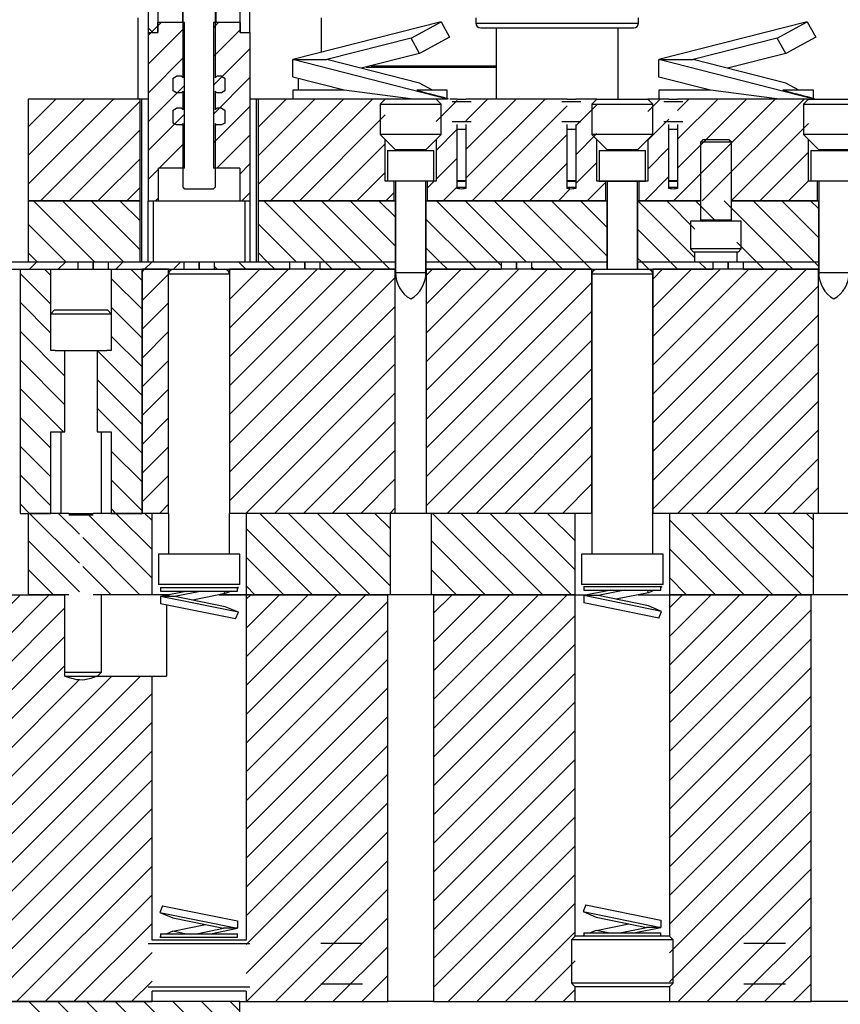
# Model space of a CAD drawing. Header units: inches. Extents: x 1802 to 2468, y -253 to -72.
# Tile 564 of 570: x 2442.8 to 2447.85, y -120.62 to -114.57. Entities that reach past the tile are written whole.
import ezdxf

# ---------------------------------------------------------------- set-up
doc = ezdxf.new("R2010")
doc.units = ezdxf.units.IN
doc.header["$LTSCALE"] = 0.5
doc.header["$MEASUREMENT"] = 0
doc.layers.add('SID-M-F', color=202, linetype='Continuous')
doc.layers.add('SID-M-S', color=105, linetype='Continuous')

msp = doc.modelspace()

# ---------------------------------------------------------------- linework, layer by layer
at = {"layer": 'SID-M-F', "linetype": 'Continuous'}
for p, q in [((2443.62255, -114.65296), (2443.59349, -114.6239)), ((2443.59349, -114.84877), (2443.81741, -114.62484)), ((2443.65309, -114.61239), (2443.61252, -114.65296)), ((2443.65349, -114.61199), (2443.67252, -114.59296)), ((2443.99457, -114.62447), (2444.02608, -114.59296)), ((2443.99457, -114.80124), (2444.15849, -114.63732)), ((2443.59349, -114.67199), (2443.61252, -114.65296)), ((2443.99457, -114.97802), (2444.21849, -114.7541)), ((2443.59349, -115.02554), (2443.81741, -114.80162)), ((2443.99457, -115.1548), (2444.21849, -114.93087)), ((2443.59349, -115.20232), (2443.81741, -114.9784)), ((2442.85599, -115.23271), (2443.02602, -115.06268)), ((2442.85599, -115.40949), (2443.2028, -115.06268)), ((2442.85599, -115.58627), (2443.37957, -115.06268)), ((2444.26849, -115.23443), (2444.44023, -115.06268)), ((2444.26849, -115.4112), (2444.61701, -115.06268)), ((2444.26849, -115.58798), (2444.79379, -115.06268)), ((2444.34556, -115.68768), (2444.97056, -115.06268)), ((2445.54486, -115.1955), (2445.67767, -115.06268)), ((2445.54486, -115.37227), (2445.85445, -115.06268)), ((2445.54486, -115.54905), (2446.03122, -115.06268)), ((2446.66224, -115.13877), (2446.73833, -115.06268)), ((2446.82044, -115.68768), (2447.44544, -115.06268)), ((2446.84486, -115.13293), (2446.91511, -115.06268)), ((2446.84486, -115.30971), (2447.09188, -115.06268)), ((2446.84486, -115.48649), (2447.26866, -115.06268)), ((2446.99722, -115.68768), (2447.62222, -115.06268)), ((2442.93135, -115.68768), (2443.54349, -115.07554)), ((2443.99457, -115.33157), (2444.21849, -115.10765)), ((2445.36224, -115.20134), (2445.49212, -115.07145)), ((2445.583, -115.68768), (2446.16712, -115.10356)), ((2446.21986, -115.2276), (2446.34974, -115.09772)), ((2443.59349, -115.3791), (2443.81741, -115.15517)), ((2444.52234, -115.68768), (2445.04974, -115.16028)), ((2446.66224, -115.31555), (2446.79212, -115.18567)), ((2445.36224, -115.37811), (2445.49212, -115.24823)), ((2447.17399, -115.68768), (2447.64974, -115.21193)), ((2443.10813, -115.68768), (2443.54349, -115.25232)), ((2444.01496, -115.48796), (2444.21849, -115.28443)), ((2445.75978, -115.68768), (2446.16712, -115.28034)), ((2446.21986, -115.40438), (2446.34974, -115.2745)), ((2443.66141, -115.48796), (2443.81741, -115.33195)), ((2444.69912, -115.68768), (2445.04974, -115.33706)), ((2446.66224, -115.49233), (2446.79212, -115.36244)), ((2443.2849, -115.68768), (2443.54349, -115.4291)), ((2445.36224, -115.55489), (2445.49212, -115.42501)), ((2447.35077, -115.68768), (2447.64974, -115.38871)), ((2444.15599, -115.52371), (2444.21849, -115.4612)), ((2445.93655, -115.68768), (2446.16712, -115.45711)), ((2446.21986, -115.58116), (2446.34974, -115.45127)), ((2443.59349, -115.55587), (2443.65599, -115.49337)), ((2444.87589, -115.68768), (2445.04974, -115.51384)), ((2446.64366, -115.68768), (2446.79212, -115.53922)), ((2443.46168, -115.68768), (2443.54349, -115.60587)), ((2445.30755, -115.60958), (2445.34945, -115.56768)), ((2445.40622, -115.68768), (2445.49212, -115.60178)), ((2446.29011, -115.68768), (2446.40443, -115.57336)), ((2447.52755, -115.68768), (2447.64974, -115.56549)), ((2443.63818, -115.68796), (2443.65599, -115.67015)), ((2444.16851, -115.68796), (2444.21849, -115.63798)), ((2445.05267, -115.68768), (2445.10443, -115.63593)), ((2446.11333, -115.68768), (2446.18597, -115.61504)), ((2443.26451, -116.06268), (2442.88951, -115.68768)), ((2443.44128, -116.06268), (2443.06628, -115.68768)), ((2443.54349, -115.98811), (2443.24306, -115.68768)), ((2443.54349, -115.81134), (2443.41984, -115.68768)), ((2444.67872, -116.06268), (2444.30372, -115.68768)), ((2444.8555, -116.06268), (2444.4805, -115.68768)), ((2445.03227, -116.06268), (2444.65727, -115.68768)), ((2445.11224, -115.96587), (2444.83405, -115.68768)), ((2445.11224, -115.7891), (2445.01083, -115.68768)), ((2445.73938, -116.06268), (2445.36438, -115.68768)), ((2445.91616, -116.06268), (2445.54116, -115.68768)), ((2446.09293, -116.06268), (2445.71793, -115.68768)), ((2446.26971, -116.06268), (2445.89471, -115.68768)), ((2446.41224, -116.02844), (2446.07149, -115.68768)), ((2446.41224, -115.85166), (2446.24827, -115.68768)), ((2446.95217, -116.03804), (2446.60182, -115.68768)), ((2446.95217, -115.86126), (2446.7786, -115.68768)), ((2447.08037, -115.81268), (2446.95537, -115.68768)), ((2447.50715, -116.06268), (2447.13215, -115.68768)), ((2447.68393, -116.06268), (2447.30893, -115.68768)), ((2447.71224, -115.91422), (2447.4857, -115.68768)), ((2447.71224, -115.73745), (2447.66248, -115.68768)), ((2447.70432, -115.68768), (2447.70443, -115.68758)), ((2443.08773, -116.06268), (2442.85599, -115.83095)), ((2444.50194, -116.06268), (2444.26849, -115.82923)), ((2445.5626, -116.06268), (2445.29974, -115.79982)), ((2446.80004, -116.06268), (2446.59974, -115.86238)), ((2447.33037, -116.06268), (2447.20981, -115.94213)), ((2442.91095, -116.06268), (2442.85599, -116.00772)), ((2444.32517, -116.06268), (2444.26849, -116.00601)), ((2445.38583, -116.06268), (2445.29974, -115.9766)), ((2442.86463, -116.10796), (2442.9099, -116.06268)), ((2443.04141, -116.10796), (2443.08668, -116.06268)), ((2443.39496, -116.10796), (2443.44023, -116.06268)), ((2443.57174, -116.10796), (2443.61701, -116.06268)), ((2443.74851, -116.10796), (2443.79379, -116.06268)), ((2444.01689, -116.10796), (2444.00049, -116.09156)), ((2444.19367, -116.10796), (2444.14839, -116.06268)), ((2444.37044, -116.10796), (2444.32517, -116.06268)), ((2444.724, -116.10796), (2444.67872, -116.06268)), ((2444.90077, -116.10796), (2444.8555, -116.06268)), ((2445.07755, -116.10796), (2445.03227, -116.06268)), ((2445.4311, -116.10796), (2445.38583, -116.06268)), ((2445.60788, -116.10796), (2445.5626, -116.06268)), ((2445.76149, -116.08479), (2445.73938, -116.06268)), ((2446.13821, -116.10796), (2446.09293, -116.06268)), ((2446.31499, -116.10796), (2446.26971, -116.06268)), ((2446.62327, -116.06268), (2446.59974, -116.03916)), ((2446.66854, -116.10796), (2446.62327, -116.06268)), ((2446.84532, -116.10796), (2446.80004, -116.06268)), ((2447.02209, -116.10796), (2446.97682, -116.06268)), ((2447.37565, -116.10796), (2447.33037, -116.06268)), ((2447.55242, -116.10796), (2447.50715, -116.06268)), ((2447.71149, -116.09025), (2447.68393, -116.06268)), ((2442.99519, -116.3237), (2442.80599, -116.1345)), ((2442.99519, -116.14692), (2442.95623, -116.10796)), ((2443.55599, -116.17739), (2443.48656, -116.10796)), ((2443.55599, -116.1237), (2443.57174, -116.10796)), ((2443.55599, -116.30048), (2443.71849, -116.13798)), ((2444.09349, -116.11654), (2444.10207, -116.10796)), ((2444.09349, -116.29331), (2444.27884, -116.10796)), ((2444.09349, -116.47009), (2444.45562, -116.10796)), ((2444.09349, -116.64687), (2444.6324, -116.10796)), ((2444.09349, -116.82364), (2444.80917, -116.10796)), ((2444.09349, -117.00042), (2444.98595, -116.10796)), ((2445.30074, -116.14672), (2445.3395, -116.10796)), ((2445.30074, -116.3235), (2445.51628, -116.10796)), ((2445.30074, -116.50027), (2445.69306, -116.10796)), ((2445.30074, -116.67705), (2445.86983, -116.10796)), ((2445.30074, -116.85383), (2446.04661, -116.10796)), ((2445.30074, -117.0306), (2446.22339, -116.10796)), ((2445.96143, -116.10796), (2445.95049, -116.09702)), ((2446.69349, -116.16818), (2446.75372, -116.10796)), ((2446.69349, -116.34496), (2446.93049, -116.10796)), ((2446.69349, -116.52174), (2447.10727, -116.10796)), ((2446.69349, -116.69851), (2447.28405, -116.10796)), ((2446.69349, -116.87529), (2447.46082, -116.10796)), ((2446.69349, -117.05207), (2447.6376, -116.10796)), ((2443.55599, -116.35417), (2443.36679, -116.16497)), ((2444.09349, -117.1772), (2445.11124, -116.15944)), ((2445.30074, -117.20738), (2446.31849, -116.18963)), ((2446.69349, -117.22884), (2447.71124, -116.21109)), ((2442.99519, -116.50048), (2442.80599, -116.31128)), ((2443.55599, -116.47726), (2443.71849, -116.31475)), ((2444.09349, -117.35397), (2445.11124, -116.33622)), ((2443.55599, -116.53095), (2443.36679, -116.34174)), ((2445.30074, -117.38416), (2446.31849, -116.36641)), ((2446.69349, -117.40562), (2447.71124, -116.38787)), ((2443.08212, -116.76418), (2442.80599, -116.48805)), ((2443.55599, -116.70772), (2443.36679, -116.51852)), ((2443.55599, -116.65403), (2443.71849, -116.49153)), ((2444.09349, -117.53075), (2445.11124, -116.513)), ((2445.30074, -117.56093), (2446.31849, -116.54318)), ((2446.69349, -117.5824), (2447.71124, -116.56465)), ((2443.55599, -116.8845), (2443.27986, -116.60837)), ((2443.08212, -116.94096), (2442.80599, -116.66483)), ((2443.55599, -116.83081), (2443.71849, -116.66831)), ((2444.19306, -117.60796), (2445.11124, -116.68977)), ((2445.43049, -117.60796), (2446.31849, -116.71996)), ((2446.84471, -117.60796), (2447.71124, -116.74142)), ((2443.55599, -117.06128), (2443.27986, -116.78515)), ((2443.07235, -117.10796), (2442.80599, -116.84161)), ((2443.55599, -117.00759), (2443.71849, -116.84508)), ((2444.36983, -117.60796), (2445.11124, -116.86655)), ((2445.60727, -117.60796), (2446.31849, -116.89674)), ((2447.02148, -117.60796), (2447.71124, -116.9182)), ((2443.55599, -117.23805), (2443.27986, -116.96192)), ((2442.99519, -117.20758), (2442.80599, -117.01838)), ((2443.55599, -117.18436), (2443.71849, -117.02186)), ((2444.54661, -117.60796), (2445.11124, -117.04333)), ((2445.78405, -117.60796), (2446.31849, -117.07351)), ((2447.19826, -117.60796), (2447.71124, -117.09498)), ((2442.99519, -117.38436), (2442.80599, -117.19516)), ((2443.55599, -117.41483), (2443.36679, -117.22563)), ((2443.55599, -117.36114), (2443.71849, -117.19864)), ((2444.72339, -117.60796), (2445.11124, -117.2201)), ((2445.96082, -117.60796), (2446.31849, -117.25029)), ((2447.37504, -117.60796), (2447.71124, -117.27175)), ((2442.99519, -117.56114), (2442.80599, -117.37194)), ((2443.55599, -117.59161), (2443.36679, -117.4024)), ((2443.55599, -117.53792), (2443.71849, -117.37541)), ((2444.90016, -117.60796), (2445.11124, -117.39688)), ((2446.1376, -117.60796), (2446.31849, -117.42707)), ((2447.55181, -117.60796), (2447.71124, -117.44853)), ((2442.86524, -117.60796), (2442.80599, -117.54871)), ((2443.17098, -117.9137), (2442.86524, -117.60796)), ((2443.17098, -117.73692), (2443.04202, -117.60796)), ((2443.61693, -118.0061), (2443.21879, -117.60796)), ((2443.39557, -117.60796), (2443.36679, -117.57918)), ((2443.61693, -117.82932), (2443.39557, -117.60796)), ((2443.61693, -117.65254), (2443.57235, -117.60796)), ((2443.66273, -117.60796), (2443.71849, -117.55219)), ((2444.77945, -118.10796), (2444.27945, -117.60796)), ((2444.95623, -118.10796), (2444.45623, -117.60796)), ((2445.08099, -118.05595), (2444.63301, -117.60796)), ((2445.08099, -117.87917), (2444.80978, -117.60796)), ((2445.08099, -117.70239), (2444.98656, -117.60796)), ((2445.07694, -117.60796), (2445.11124, -117.57366)), ((2445.84011, -118.10796), (2445.34011, -117.60796)), ((2446.01689, -118.10796), (2445.51689, -117.60796)), ((2446.19367, -118.10796), (2445.69367, -117.60796)), ((2446.21693, -117.95445), (2445.87044, -117.60796)), ((2446.21693, -117.77767), (2446.04722, -117.60796)), ((2446.31438, -117.60796), (2446.31849, -117.60384)), ((2447.4311, -118.10796), (2446.9311, -117.60796)), ((2447.60788, -118.10796), (2447.10788, -117.60796)), ((2447.68099, -118.00429), (2447.28466, -117.60796)), ((2447.68099, -117.82752), (2447.46143, -117.60796)), ((2447.68099, -117.65074), (2447.63821, -117.60796)), ((2447.25433, -118.10796), (2446.79505, -117.64869)), ((2444.60268, -118.10796), (2444.19505, -117.70034)), ((2443.17098, -118.09048), (2442.85599, -117.77549)), ((2443.54202, -118.10796), (2443.191, -117.75695)), ((2445.66334, -118.10796), (2445.33099, -117.77561)), ((2447.07755, -118.10796), (2446.79505, -117.82546)), ((2444.4259, -118.10796), (2444.19505, -117.87711)), ((2443.01169, -118.10796), (2442.85599, -117.95227)), ((2443.36524, -118.10796), (2443.191, -117.93372)), ((2445.48656, -118.10796), (2445.33099, -117.95239)), ((2446.90077, -118.10796), (2446.79505, -118.00224)), ((2444.24912, -118.10796), (2444.19505, -118.05389)), ((2441.65599, -119.26114), (2442.80917, -118.10796)), ((2441.65599, -119.43792), (2442.98595, -118.10796)), ((2444.19504, -118.13631), (2444.22339, -118.10796)), ((2444.19504, -118.31308), (2444.40016, -118.10796)), ((2444.19504, -118.48986), (2444.57694, -118.10796)), ((2444.19504, -118.66664), (2444.75372, -118.10796)), ((2444.19504, -118.84341), (2444.93049, -118.10796)), ((2444.19504, -119.02019), (2445.06549, -118.14974)), ((2445.34649, -118.22229), (2445.46082, -118.10796)), ((2445.34649, -118.39907), (2445.6376, -118.10796)), ((2445.34649, -118.57584), (2445.81438, -118.10796)), ((2445.34649, -118.75262), (2445.99115, -118.10796)), ((2445.34649, -118.9294), (2446.16793, -118.10796)), ((2446.79504, -118.18795), (2446.87504, -118.10796)), ((2446.79504, -118.36473), (2447.05181, -118.10796)), ((2446.79504, -118.54151), (2447.22859, -118.10796)), ((2446.79504, -118.71828), (2447.40537, -118.10796)), ((2446.79504, -118.89506), (2447.58214, -118.10796)), ((2441.65599, -119.61469), (2443.08212, -118.18856)), ((2446.79504, -119.07184), (2447.66549, -118.20139)), ((2445.34649, -119.10617), (2446.21694, -118.23572)), ((2444.19504, -119.19697), (2445.06549, -118.32651)), ((2441.65599, -119.79147), (2443.08212, -118.36534)), ((2446.79504, -119.24861), (2447.66549, -118.37816)), ((2445.34649, -119.28295), (2446.21694, -118.4125)), ((2444.19504, -119.37374), (2445.06549, -118.50329)), ((2441.65599, -119.96825), (2443.08212, -118.54212)), ((2446.79504, -119.42539), (2447.66549, -118.55494)), ((2441.65599, -120.3218), (2443.36983, -118.60796)), ((2441.65599, -120.49858), (2443.54661, -118.60796)), ((2441.65599, -120.14502), (2443.16921, -118.63181)), ((2445.34649, -119.45973), (2446.21694, -118.58928)), ((2444.19504, -119.55052), (2445.06549, -118.68007)), ((2441.72339, -120.60796), (2443.61694, -118.7144)), ((2446.79504, -119.60217), (2447.66549, -118.73172)), ((2445.34649, -119.6365), (2446.21694, -118.76605)), ((2444.19504, -119.7273), (2445.06549, -118.85684)), ((2441.90016, -120.60796), (2443.61694, -118.89118)), ((2446.79504, -119.77894), (2447.66549, -118.90849)), ((2445.34649, -119.81328), (2446.21694, -118.94283)), ((2444.19504, -119.90407), (2445.06549, -119.03362)), ((2442.07694, -120.60796), (2443.61694, -119.06796)), ((2445.34649, -119.99006), (2446.21694, -119.11961)), ((2446.79504, -119.95572), (2447.66549, -119.08527)), ((2444.19504, -120.08085), (2445.06549, -119.2104)), ((2442.25372, -120.60796), (2443.61694, -119.24473)), ((2445.34649, -120.16683), (2446.21694, -119.29638)), ((2446.79504, -120.1325), (2447.66549, -119.26205)), ((2442.43049, -120.60796), (2443.61694, -119.42151)), ((2444.19504, -120.25763), (2445.06549, -119.38717)), ((2445.34649, -120.34361), (2446.21694, -119.47316)), ((2446.79504, -120.30927), (2447.66549, -119.43882)), ((2442.60727, -120.60796), (2443.61694, -119.59829)), ((2444.19504, -120.4344), (2445.06549, -119.56395)), ((2445.34649, -120.52039), (2446.21694, -119.64994)), ((2446.79504, -120.48605), (2447.66549, -119.6156)), ((2442.78405, -120.60796), (2443.61694, -119.77506)), ((2444.19826, -120.60796), (2445.06549, -119.74073)), ((2445.4357, -120.60796), (2446.21694, -119.82671)), ((2446.84991, -120.60796), (2447.66549, -119.79238)), ((2442.96082, -120.60796), (2443.61694, -119.95184)), ((2444.37504, -120.60796), (2445.06549, -119.9175)), ((2445.61247, -120.60796), (2446.21694, -120.00349)), ((2447.02669, -120.60796), (2447.66549, -119.96915)), ((2443.1376, -120.60796), (2443.61694, -120.12862)), ((2444.55181, -120.60796), (2445.06549, -120.09428)), ((2447.20346, -120.60796), (2447.66549, -120.14593)), ((2445.78925, -120.60796), (2446.21694, -120.18027)), ((2443.31438, -120.60796), (2443.61694, -120.30539)), ((2444.72859, -120.60796), (2445.06549, -120.27106)), ((2447.38024, -120.60796), (2447.66549, -120.32271)), ((2445.96603, -120.60796), (2446.21694, -120.35704)), ((2444.90537, -120.60796), (2445.06549, -120.44783)), ((2443.49115, -120.60796), (2443.61694, -120.48217)), ((2447.55702, -120.60796), (2447.66549, -120.49948)), ((2446.1428, -120.60796), (2446.21694, -120.53382)), ((2444.15599, -121.90392), (2442.86004, -120.60796)), ((2444.15599, -121.72714), (2443.03681, -120.60796)), ((2444.15599, -121.55036), (2443.21359, -120.60796)), ((2444.15599, -121.37359), (2443.39037, -120.60796)), ((2444.15599, -121.19681), (2443.56714, -120.60796)), ((2444.15599, -121.02003), (2443.74392, -120.60796)), ((2444.15599, -120.84326), (2443.9207, -120.60796)), ((2444.15599, -120.66648), (2444.09747, -120.60796))]:
    msp.add_line(p, q, dxfattribs=at)
at = {"layer": 'SID-M-S'}
for p, q in [((2443.59349, -113.65296), (2443.59349, -114.65296)), ((2444.21849, -114.65296), (2444.21849, -113.65296)), ((2443.65309, -113.77796), (2443.65309, -114.65296)), ((2443.80349, -113.77796), (2443.80349, -114.59296)), ((2444.00849, -113.77796), (2444.00849, -114.59296)), ((2444.15889, -114.65296), (2444.15889, -113.77796)), ((2443.80757, -114.93224), (2443.80757, -114.44602)), ((2444.00441, -114.44602), (2444.00441, -114.93224)), ((2443.53099, -115.06268), (2443.53099, -114.56268)), ((2444.65599, -114.56268), (2444.65599, -114.77499)), ((2445.60599, -114.56268), (2445.60599, -114.59518)), ((2446.60599, -114.59518), (2446.60599, -114.56268)), ((2443.81741, -114.59296), (2443.65349, -114.59296)), ((2443.65349, -114.65296), (2443.65349, -114.59296)), ((2443.81741, -115.48796), (2443.81741, -114.59296)), ((2443.99457, -114.59296), (2443.99457, -115.48796)), ((2444.15849, -114.59296), (2443.99457, -114.59296)), ((2444.15849, -114.59296), (2444.15849, -114.65296)), ((2445.39224, -114.58695), (2444.48099, -114.81968)), ((2445.20796, -114.68765), (2445.39224, -114.58695)), ((2445.39224, -114.58695), (2445.44403, -114.68172)), ((2445.60599, -114.59518), (2446.60599, -114.59518)), ((2445.63599, -114.62518), (2446.57599, -114.62518)), ((2445.73099, -114.62518), (2445.73099, -115.06268)), ((2446.48099, -115.06268), (2446.48099, -114.62518)), ((2447.64224, -114.58695), (2446.73099, -114.81968)), ((2447.45796, -114.68765), (2447.64224, -114.58695)), ((2447.64224, -114.58695), (2447.69403, -114.68172)), ((2443.59349, -114.65296), (2443.65309, -114.65296)), ((2443.59349, -114.65296), (2443.65349, -114.65296)), ((2443.59349, -114.65296), (2443.59349, -115.68796)), ((2444.15849, -114.65296), (2444.21849, -114.65296)), ((2444.15889, -114.65296), (2444.21849, -114.65296)), ((2444.21849, -114.65296), (2444.21849, -115.68796)), ((2445.20796, -114.68765), (2444.69099, -114.81968)), ((2445.25975, -114.78242), (2445.20796, -114.68765)), ((2445.44403, -114.68172), (2445.25975, -114.78242)), ((2447.45796, -114.68765), (2446.94099, -114.81968)), ((2447.50975, -114.78242), (2447.45796, -114.68765)), ((2447.69403, -114.68172), (2447.50975, -114.78242)), ((2444.48099, -114.92768), (2444.48099, -114.81968)), ((2445.43242, -115.06268), (2444.48099, -114.81968)), ((2444.48099, -114.81968), (2444.69099, -114.81968)), ((2445.25975, -114.96495), (2444.69099, -114.81968)), ((2445.25975, -114.78242), (2444.90242, -114.87368)), ((2446.73099, -114.92768), (2446.73099, -114.81968)), ((2447.68242, -115.06268), (2446.73099, -114.81968)), ((2446.73099, -114.81968), (2446.94099, -114.81968)), ((2447.50975, -114.96495), (2446.94099, -114.81968)), ((2447.50975, -114.78242), (2447.15242, -114.87368)), ((2444.93316, -114.86583), (2445.73099, -114.86583)), ((2444.96399, -114.85796), (2445.73099, -114.85796)), ((2443.74746, -114.93437), (2443.7682, -114.9224)), ((2443.74746, -115.01278), (2443.74746, -114.93437)), ((2443.79773, -114.9224), (2443.7682, -114.9224)), ((2443.80757, -114.93224), (2443.79773, -114.9224)), ((2444.01425, -114.9224), (2444.00441, -114.93224)), ((2444.04378, -114.9224), (2444.01425, -114.9224)), ((2444.04378, -114.9224), (2444.06453, -114.93437)), ((2444.06453, -114.93437), (2444.06453, -115.01278)), ((2444.79813, -115.00868), (2444.48099, -114.92768)), ((2444.51537, -114.93646), (2444.51537, -115.00868)), ((2447.04813, -115.00868), (2446.73099, -114.92768)), ((2445.33978, -115.00868), (2445.25975, -114.96495)), ((2447.58978, -115.00868), (2447.50975, -114.96495)), ((2443.54349, -115.06268), (2442.85599, -115.06268)), ((2442.85599, -115.06268), (2442.85599, -115.68768)), ((2443.54349, -115.68768), (2443.54349, -115.06268)), ((2443.55349, -115.06268), (2443.54349, -115.06268)), ((2443.55349, -116.06268), (2443.55349, -115.06268)), ((2443.59349, -115.06268), (2443.55349, -115.06268)), ((2443.7682, -115.02476), (2443.74746, -115.01278)), ((2443.79773, -115.02476), (2443.7682, -115.02476)), ((2443.79773, -115.02476), (2443.80757, -115.01492)), ((2443.80757, -115.12909), (2443.80757, -115.01492)), ((2444.00441, -115.01492), (2444.01425, -115.02476)), ((2444.00441, -115.01492), (2444.00441, -115.12909)), ((2444.04378, -115.02476), (2444.01425, -115.02476)), ((2444.06453, -115.01278), (2444.04378, -115.02476)), ((2444.25849, -115.06268), (2444.21849, -115.06268)), ((2444.25849, -116.06268), (2444.25849, -115.06268)), ((2444.26849, -115.06268), (2444.25849, -115.06268)), ((2444.48099, -115.06268), (2444.26849, -115.06268)), ((2444.26849, -115.06268), (2444.26849, -115.68768)), ((2444.48099, -115.00868), (2444.48099, -115.06268)), ((2444.79813, -115.00868), (2444.48099, -115.00868)), ((2445.22099, -115.06268), (2444.48099, -115.06268)), ((2445.22099, -115.06268), (2444.79813, -115.00868)), ((2445.04974, -115.06268), (2445.01849, -115.09393)), ((2445.43242, -115.06268), (2445.22099, -115.06268)), ((2445.43099, -115.00868), (2445.24299, -115.00868)), ((2445.39349, -115.09393), (2445.36224, -115.06268)), ((2445.43099, -115.05853), (2445.43099, -115.00868)), ((2445.4386, -115.06268), (2445.43099, -115.05853)), ((2445.49212, -115.06268), (2445.44549, -115.06268)), ((2445.49144, -115.06268), (2445.54554, -115.06268)), ((2446.16712, -115.06268), (2445.54486, -115.06268)), ((2446.16644, -115.06268), (2446.22054, -115.06268)), ((2446.34974, -115.06268), (2446.21986, -115.06268)), ((2446.34974, -115.06268), (2446.31849, -115.09393)), ((2446.34974, -115.06268), (2446.31849, -115.09393)), ((2446.34974, -115.06268), (2446.66224, -115.06268)), ((2446.34974, -115.06268), (2446.66224, -115.06268)), ((2446.69349, -115.09393), (2446.66224, -115.06268)), ((2446.69349, -115.09393), (2446.66224, -115.06268)), ((2446.79212, -115.06268), (2446.66224, -115.06268)), ((2446.73099, -115.00868), (2446.73099, -115.06268)), ((2447.04813, -115.00868), (2446.73099, -115.00868)), ((2446.79144, -115.06268), (2446.84554, -115.06268)), ((2447.64974, -115.06268), (2446.84486, -115.06268)), ((2447.47099, -115.06268), (2447.04813, -115.00868)), ((2447.68099, -115.00868), (2447.49299, -115.00868)), ((2447.64974, -115.06268), (2447.61849, -115.09393)), ((2447.64974, -115.06268), (2447.96224, -115.06268)), ((2447.68099, -115.05853), (2447.68099, -115.00868)), ((2447.6886, -115.06268), (2447.68099, -115.05853)), ((2443.74746, -115.13122), (2443.7682, -115.11925)), ((2443.79773, -115.11925), (2443.7682, -115.11925)), ((2443.80757, -115.12909), (2443.79773, -115.11925)), ((2444.01425, -115.11925), (2444.00441, -115.12909)), ((2444.04378, -115.11925), (2444.01425, -115.11925)), ((2444.04378, -115.11925), (2444.06453, -115.13122)), ((2445.01849, -115.09393), (2445.01849, -115.28118)), ((2445.01849, -115.09393), (2445.39349, -115.09393)), ((2445.39349, -115.28118), (2445.39349, -115.09393)), ((2445.46018, -115.07818), (2445.5768, -115.07818)), ((2446.13518, -115.07818), (2446.2518, -115.07818)), ((2446.31849, -115.09393), (2446.31849, -115.28118)), ((2446.31849, -115.09393), (2446.31849, -115.28118)), ((2446.31849, -115.09393), (2446.69349, -115.09393)), ((2446.31849, -115.09393), (2446.69349, -115.09393)), ((2446.69349, -115.28118), (2446.69349, -115.09393)), ((2446.69349, -115.28118), (2446.69349, -115.09393)), ((2446.76018, -115.07818), (2446.8768, -115.07818)), ((2447.61849, -115.09393), (2447.61849, -115.28118)), ((2447.61849, -115.09393), (2447.99349, -115.09393)), ((2443.74746, -115.20963), (2443.74746, -115.13122)), ((2444.06453, -115.13122), (2444.06453, -115.20963)), ((2443.7682, -115.22161), (2443.74746, -115.20963)), ((2443.79773, -115.22161), (2443.7682, -115.22161)), ((2443.79773, -115.22161), (2443.80757, -115.21177)), ((2443.80757, -115.6035), (2443.80757, -115.21177)), ((2444.00441, -115.21177), (2444.01425, -115.22161)), ((2444.00441, -115.21177), (2444.00441, -115.6035)), ((2444.04378, -115.22161), (2444.01425, -115.22161)), ((2444.06453, -115.20963), (2444.04378, -115.22161)), ((2445.5768, -115.20268), (2445.46018, -115.20268)), ((2445.49212, -115.61268), (2445.49212, -115.21818)), ((2445.54486, -115.21818), (2445.54486, -115.61268)), ((2446.2518, -115.20268), (2446.13518, -115.20268)), ((2446.16712, -115.61268), (2446.16712, -115.21818)), ((2446.21986, -115.21818), (2446.21986, -115.61268)), ((2446.8768, -115.20268), (2446.76018, -115.20268)), ((2446.79212, -115.61268), (2446.79212, -115.21818)), ((2446.84486, -115.21818), (2446.84486, -115.61268)), ((2445.01849, -115.28118), (2445.11249, -115.37518)), ((2445.39349, -115.28118), (2445.01849, -115.28118)), ((2445.29949, -115.37518), (2445.39349, -115.28118)), ((2445.54486, -115.25018), (2445.49212, -115.25018)), ((2446.21986, -115.25018), (2446.16712, -115.25018)), ((2446.31849, -115.28118), (2446.41249, -115.37518)), ((2446.31849, -115.28118), (2446.41249, -115.37518)), ((2446.69349, -115.28118), (2446.31849, -115.28118)), ((2446.69349, -115.28118), (2446.31849, -115.28118)), ((2446.59949, -115.37518), (2446.69349, -115.28118)), ((2446.59949, -115.37518), (2446.69349, -115.28118)), ((2446.84486, -115.25018), (2446.79212, -115.25018)), ((2447.61849, -115.28118), (2447.71249, -115.37518)), ((2447.99349, -115.28118), (2447.61849, -115.28118)), ((2445.04974, -115.56768), (2445.04974, -115.31243)), ((2445.36224, -115.31243), (2445.36224, -115.56768)), ((2446.34974, -115.56768), (2446.34974, -115.31243)), ((2446.66224, -115.31243), (2446.66224, -115.56768)), ((2447.00149, -115.31268), (2446.98599, -115.32818)), ((2446.98599, -115.32818), (2446.98599, -115.80665)), ((2447.17599, -115.32818), (2446.98599, -115.32818)), ((2447.16049, -115.31268), (2447.00149, -115.31268)), ((2447.17599, -115.32818), (2447.16049, -115.31268)), ((2447.17599, -115.80665), (2447.17599, -115.32818)), ((2447.64974, -115.56768), (2447.64974, -115.31243)), ((2445.06449, -115.37768), (2445.06449, -115.56568)), ((2445.06449, -115.37768), (2445.34749, -115.37768)), ((2445.29949, -115.37518), (2445.11249, -115.37518)), ((2445.34749, -115.56568), (2445.34749, -115.37768)), ((2446.36449, -115.37768), (2446.36449, -115.56568)), ((2446.36449, -115.37768), (2446.64749, -115.37768)), ((2446.36449, -115.37946), (2446.36449, -115.56746)), ((2446.36449, -115.37946), (2446.64749, -115.37946)), ((2446.59949, -115.37518), (2446.41249, -115.37518)), ((2446.59949, -115.37518), (2446.41249, -115.37518)), ((2446.64749, -115.56568), (2446.64749, -115.37768)), ((2446.64749, -115.56746), (2446.64749, -115.37946)), ((2447.66449, -115.37768), (2447.66449, -115.56568)), ((2447.66449, -115.37768), (2447.94749, -115.37768)), ((2447.89949, -115.37518), (2447.71249, -115.37518)), ((2443.81741, -115.48796), (2443.65599, -115.48796)), ((2443.65599, -115.68796), (2443.65599, -115.48796)), ((2444.15599, -115.48796), (2443.99457, -115.48796)), ((2444.15599, -115.48796), (2444.15599, -115.68796)), ((2443.81938, -115.61531), (2443.80757, -115.6035)), ((2444.00441, -115.6035), (2443.9926, -115.61531)), ((2445.10443, -115.56768), (2445.04974, -115.56768)), ((2445.06449, -115.56568), (2445.34749, -115.56568)), ((2445.10443, -115.68768), (2445.10443, -115.56768)), ((2445.11224, -115.56768), (2445.10443, -115.56768)), ((2445.11224, -115.56568), (2445.11224, -116.12818)), ((2445.29974, -116.12818), (2445.29974, -115.56568)), ((2445.30755, -115.56768), (2445.29974, -115.56768)), ((2445.30755, -115.56768), (2445.30755, -115.68768)), ((2445.36224, -115.56768), (2445.30755, -115.56768)), ((2445.49212, -115.56268), (2445.54486, -115.56268)), ((2445.49212, -115.56718), (2445.54486, -115.56718)), ((2445.49212, -115.60468), (2445.54486, -115.60468)), ((2446.16712, -115.56268), (2446.21986, -115.56268)), ((2446.16712, -115.56718), (2446.21986, -115.56718)), ((2446.16712, -115.60468), (2446.21986, -115.60468)), ((2446.40443, -115.56768), (2446.34974, -115.56768)), ((2446.36449, -115.56568), (2446.64749, -115.56568)), ((2446.36449, -115.56746), (2446.64749, -115.56746)), ((2446.40443, -115.68768), (2446.40443, -115.56768)), ((2446.41224, -115.56768), (2446.40443, -115.56768)), ((2446.41224, -115.56746), (2446.41224, -116.10846)), ((2446.41224, -115.56746), (2446.41224, -116.10846)), ((2446.59974, -116.10846), (2446.59974, -115.56746)), ((2446.59974, -116.10846), (2446.59974, -115.56746)), ((2446.60755, -115.56768), (2446.59974, -115.56768)), ((2446.60755, -115.56768), (2446.60755, -115.68768)), ((2446.66224, -115.56768), (2446.60755, -115.56768)), ((2446.79212, -115.56268), (2446.84486, -115.56268)), ((2446.79212, -115.56718), (2446.84486, -115.56718)), ((2446.79212, -115.60468), (2446.84486, -115.60468)), ((2447.70443, -115.56768), (2447.64974, -115.56768)), ((2447.66449, -115.56568), (2447.94749, -115.56568)), ((2447.70443, -115.68768), (2447.70443, -115.56768)), ((2447.71224, -115.56768), (2447.70443, -115.56768)), ((2447.71224, -115.56568), (2447.71224, -116.12818)), ((2443.9926, -115.61531), (2443.81938, -115.61531)), ((2442.85599, -115.68768), (2443.54349, -115.68768)), ((2442.85599, -115.68768), (2442.85599, -116.06268)), ((2443.54349, -115.68768), (2442.85599, -115.68768)), ((2443.54349, -116.06268), (2443.54349, -115.68768)), ((2443.59349, -115.68796), (2443.65599, -115.68796)), ((2443.59349, -116.06268), (2443.59349, -115.68796)), ((2443.62349, -115.68796), (2443.62349, -116.06268)), ((2443.65599, -115.68796), (2444.15599, -115.68796)), ((2444.15599, -115.68796), (2444.21849, -115.68796)), ((2444.18849, -116.06268), (2444.18849, -115.68796)), ((2444.21849, -115.68796), (2444.21849, -116.06268)), ((2444.26849, -115.68768), (2444.26849, -116.06268)), ((2444.26849, -115.68768), (2445.11224, -115.68768)), ((2445.10443, -115.68768), (2444.26849, -115.68768)), ((2445.11224, -116.06268), (2445.11224, -115.68768)), ((2445.29974, -115.68768), (2445.29974, -116.06268)), ((2445.29974, -115.68768), (2446.41224, -115.68768)), ((2446.40443, -115.68768), (2445.30755, -115.68768)), ((2446.41224, -116.06268), (2446.41224, -115.68768)), ((2446.59974, -115.68768), (2446.59974, -116.06268)), ((2446.59974, -115.68768), (2446.98599, -115.68768)), ((2446.98599, -115.68768), (2446.60755, -115.68768)), ((2447.17599, -115.68768), (2447.71224, -115.68768)), ((2447.70443, -115.68768), (2447.17599, -115.68768)), ((2447.71224, -116.06268), (2447.71224, -115.68768)), ((2446.92499, -115.81268), (2446.92499, -115.98368)), ((2447.23699, -115.81268), (2446.92499, -115.81268)), ((2446.98599, -115.80665), (2446.9973, -115.81076)), ((2447.17599, -115.80665), (2446.98599, -115.80665)), ((2446.98599, -115.81229), (2446.98599, -115.81268)), ((2447.17599, -115.81229), (2446.98599, -115.81229)), ((2447.16469, -115.81076), (2446.9973, -115.81076)), ((2447.16469, -115.81076), (2447.17599, -115.80665)), ((2447.17599, -115.81268), (2447.17599, -115.81229)), ((2447.23699, -115.98368), (2447.23699, -115.81268)), ((2446.92499, -115.98368), (2446.94399, -116.00268)), ((2447.23699, -115.98368), (2446.92499, -115.98368)), ((2447.21799, -116.00268), (2446.94399, -116.00268)), ((2446.95217, -116.06268), (2446.95217, -116.00268)), ((2447.20981, -116.00268), (2447.20981, -116.06268)), ((2447.21799, -116.00268), (2447.23699, -115.98368)), ((2442.70049, -116.06268), (2443.16149, -116.06268)), ((2442.85599, -116.06268), (2443.54349, -116.06268)), ((2443.16149, -116.06268), (2443.16149, -116.10796)), ((2443.25599, -116.10796), (2443.25599, -116.06268)), ((2443.25599, -116.06268), (2443.25599, -116.10796)), ((2443.35049, -116.10796), (2443.35049, -116.06268)), ((2443.35049, -116.06268), (2443.81149, -116.06268)), ((2443.81149, -116.06268), (2443.81149, -116.10796)), ((2443.81149, -116.06268), (2443.90599, -116.06268)), ((2443.90599, -116.10796), (2443.90599, -116.06268)), ((2443.90599, -116.06268), (2443.90599, -116.10796)), ((2443.90599, -116.06268), (2444.00049, -116.06268)), ((2444.00049, -116.10796), (2444.00049, -116.06268)), ((2444.00049, -116.06268), (2444.46149, -116.06268)), ((2444.26849, -116.06268), (2445.11224, -116.06268)), ((2444.46149, -116.06268), (2444.46149, -116.10796)), ((2444.55599, -116.10796), (2444.55599, -116.06268)), ((2444.55599, -116.06268), (2444.55599, -116.10796)), ((2444.65049, -116.10796), (2444.65049, -116.06268)), ((2444.65049, -116.06268), (2445.11149, -116.06268)), ((2445.11149, -116.06268), (2445.11149, -116.10796)), ((2445.29974, -116.06268), (2446.41224, -116.06268)), ((2445.30049, -116.10796), (2445.30049, -116.06268)), ((2445.30049, -116.06268), (2445.76149, -116.06268)), ((2445.76149, -116.06268), (2445.76149, -116.10796)), ((2445.85599, -116.10796), (2445.85599, -116.06268)), ((2445.85599, -116.06268), (2445.85599, -116.10796)), ((2445.95049, -116.06268), (2446.41149, -116.06268)), ((2445.95049, -116.10796), (2445.95049, -116.06268)), ((2446.41149, -116.06268), (2446.41149, -116.10796)), ((2446.59974, -116.06268), (2446.95217, -116.06268)), ((2446.60049, -116.06268), (2447.06149, -116.06268)), ((2446.60049, -116.10796), (2446.60049, -116.06268)), ((2447.06149, -116.06268), (2447.06149, -116.10796)), ((2447.06149, -116.06268), (2447.07878, -116.06268)), ((2447.07878, -116.06268), (2447.20981, -116.06268)), ((2447.15599, -116.10796), (2447.15599, -116.06268)), ((2447.15599, -116.06268), (2447.15599, -116.10796)), ((2447.20981, -116.06268), (2447.71224, -116.06268)), ((2447.25049, -116.10796), (2447.25049, -116.06268)), ((2447.25049, -116.06268), (2447.71149, -116.06268)), ((2447.71149, -116.06268), (2447.71149, -116.10796)), ((2442.70049, -116.10796), (2443.16149, -116.10796)), ((2442.80599, -116.10796), (2442.99519, -116.10796)), ((2442.80599, -116.10796), (2442.80599, -117.60796)), ((2442.99519, -116.60796), (2442.99519, -116.10796)), ((2443.16149, -116.10796), (2443.25599, -116.10796)), ((2443.25599, -116.10796), (2443.35049, -116.10796)), ((2443.35049, -116.10796), (2443.81149, -116.10796)), ((2443.36679, -116.10796), (2443.36679, -116.60796)), ((2443.36679, -116.10796), (2443.55599, -116.10796)), ((2443.55599, -117.60796), (2443.55599, -116.10796)), ((2443.55599, -116.10796), (2443.55599, -117.60796)), ((2443.71849, -116.10796), (2443.55599, -116.10796)), ((2443.71849, -117.60796), (2443.71849, -116.10796)), ((2444.09349, -116.13846), (2443.71849, -116.13846)), ((2443.74849, -116.10846), (2444.06349, -116.10846)), ((2443.81149, -116.10796), (2443.90599, -116.10796)), ((2443.90599, -116.10796), (2444.00049, -116.10796)), ((2444.00049, -116.10796), (2444.46149, -116.10796)), ((2444.09349, -116.10796), (2444.09349, -117.60796)), ((2445.11124, -116.10796), (2444.09349, -116.10796)), ((2444.65049, -116.10796), (2445.11149, -116.10796)), ((2445.11124, -117.60796), (2445.11124, -116.10796)), ((2445.11149, -116.10796), (2445.11224, -116.10796)), ((2445.11224, -116.12818), (2445.29974, -116.12818)), ((2445.29974, -116.10796), (2445.30049, -116.10796)), ((2445.30049, -116.10796), (2445.76149, -116.10796)), ((2445.30074, -116.10796), (2445.30074, -117.60796)), ((2446.31849, -116.10796), (2445.30074, -116.10796)), ((2445.95049, -116.10796), (2446.41149, -116.10796)), ((2446.31849, -117.60796), (2446.31849, -116.10796)), ((2446.31849, -116.13846), (2446.31849, -117.85796)), ((2446.69349, -116.13846), (2446.31849, -116.13846)), ((2446.34849, -116.10846), (2446.66349, -116.10846)), ((2446.41149, -116.10796), (2446.41224, -116.10796)), ((2446.59974, -116.10796), (2446.60049, -116.10796)), ((2446.60049, -116.10796), (2447.06149, -116.10796)), ((2446.69349, -116.10796), (2446.69349, -117.60796)), ((2447.71124, -116.10796), (2446.69349, -116.10796)), ((2446.69349, -117.85796), (2446.69349, -116.13846)), ((2447.25049, -116.10796), (2447.71149, -116.10796)), ((2447.71124, -117.60796), (2447.71124, -116.10796)), ((2447.71149, -116.10796), (2447.71224, -116.10796)), ((2447.71224, -116.12818), (2447.89974, -116.12818)), ((2443.01849, -116.35796), (2442.99519, -116.38126)), ((2442.99519, -116.38296), (2443.36679, -116.38296)), ((2443.01849, -116.35796), (2443.34349, -116.35796)), ((2443.36679, -116.38126), (2443.34349, -116.35796)), ((2443.02238, -116.60796), (2442.99519, -116.60796)), ((2443.02238, -116.60796), (2443.3396, -116.60796)), ((2443.08212, -117.10796), (2443.08212, -116.60796)), ((2443.27986, -116.60796), (2443.27986, -117.10796)), ((2443.36679, -116.60796), (2443.3396, -116.60796)), ((2442.99519, -117.60796), (2442.99519, -117.10796)), ((2442.99519, -117.10796), (2443.08212, -117.10796)), ((2443.05599, -117.10796), (2443.05599, -117.60796)), ((2443.27986, -117.10796), (2443.36679, -117.10796)), ((2443.30599, -117.60796), (2443.30599, -117.10796)), ((2443.36679, -117.10796), (2443.36679, -117.60796)), ((2442.80599, -117.60796), (2442.99519, -117.60796)), ((2442.85599, -117.60796), (2442.85599, -118.10796)), ((2443.10599, -117.60796), (2442.85599, -117.60796)), ((2443.10599, -117.60835), (2443.25599, -117.60835)), ((2443.61693, -117.60796), (2443.25599, -117.60796)), ((2443.36679, -117.60796), (2443.55599, -117.60796)), ((2443.71849, -117.60796), (2443.55599, -117.60796)), ((2443.61693, -118.10796), (2443.61693, -117.60796)), ((2443.71849, -117.60796), (2443.71849, -117.85796)), ((2444.09349, -117.85796), (2444.09349, -117.60796)), ((2445.11124, -117.60796), (2444.09349, -117.60796)), ((2444.19505, -117.60796), (2444.19505, -118.10796)), ((2445.08099, -117.60796), (2444.19505, -117.60796)), ((2445.08099, -118.10796), (2445.08099, -117.60796)), ((2445.30074, -117.60796), (2445.11124, -117.60796)), ((2446.31849, -117.60796), (2445.30074, -117.60796)), ((2445.33099, -117.60796), (2445.33099, -118.10796)), ((2446.21693, -117.60796), (2445.33099, -117.60796)), ((2446.21693, -118.10796), (2446.21693, -117.60796)), ((2447.71124, -117.60796), (2446.69349, -117.60796)), ((2446.79505, -117.60796), (2446.79505, -118.10796)), ((2447.68099, -117.60796), (2446.79505, -117.60796)), ((2447.68099, -118.10796), (2447.68099, -117.60796)), ((2447.90074, -117.60796), (2447.71124, -117.60796)), ((2443.10599, -117.61727), (2443.25599, -117.61727)), ((2443.14999, -117.60988), (2443.212, -117.60988)), ((2443.65599, -117.85796), (2443.65599, -118.04596)), ((2444.15599, -117.85796), (2443.65599, -117.85796)), ((2444.15599, -118.04596), (2444.15599, -117.85796)), ((2446.25599, -117.85796), (2446.25599, -118.04596)), ((2446.75599, -117.85796), (2446.25599, -117.85796)), ((2446.75599, -118.04596), (2446.75599, -117.85796)), ((2444.15599, -118.04596), (2443.65599, -118.04596)), ((2443.67005, -118.06296), (2443.67005, -118.0853)), ((2443.67005, -118.06296), (2444.14193, -118.06296)), ((2443.67005, -118.0853), (2444.14193, -118.0853)), ((2443.83505, -118.0853), (2443.67005, -118.11881)), ((2443.92193, -118.0853), (2443.75693, -118.11881)), ((2444.06721, -118.10047), (2444.06078, -118.0853)), ((2444.10303, -118.0853), (2444.06721, -118.10047)), ((2444.14193, -118.06296), (2444.14193, -118.06882)), ((2444.14567, -118.06296), (2444.14193, -118.06296)), ((2444.1472, -118.06659), (2444.14193, -118.06882)), ((2444.14193, -118.0853), (2444.14193, -118.06882)), ((2444.14567, -118.06296), (2444.1472, -118.06659)), ((2446.75599, -118.04596), (2446.25599, -118.04596)), ((2446.27005, -118.05796), (2446.27005, -118.0803)), ((2446.27005, -118.05796), (2446.74193, -118.05796)), ((2446.27005, -118.0803), (2446.74193, -118.0803)), ((2446.43505, -118.0803), (2446.27005, -118.11381)), ((2446.52193, -118.0803), (2446.35693, -118.11381)), ((2446.66721, -118.09547), (2446.66078, -118.0803)), ((2446.70303, -118.0803), (2446.66721, -118.09547)), ((2446.74193, -118.05796), (2446.74193, -118.06382)), ((2446.74567, -118.05796), (2446.74193, -118.05796)), ((2446.7472, -118.06159), (2446.74193, -118.06382)), ((2446.74193, -118.0803), (2446.74193, -118.06382)), ((2446.74567, -118.05796), (2446.7472, -118.06159)), ((2442.65599, -118.10796), (2443.08212, -118.10796)), ((2443.10599, -118.10796), (2442.85599, -118.10796)), ((2443.08212, -118.60796), (2443.08212, -118.10796)), ((2443.61693, -118.10796), (2443.25599, -118.10796)), ((2443.30599, -118.58346), (2443.30599, -118.10796)), ((2443.72347, -118.10796), (2443.61693, -118.10796)), ((2443.67005, -118.11881), (2443.67005, -118.16349)), ((2444.1472, -118.21571), (2443.67005, -118.11881)), ((2443.75693, -118.11881), (2443.67005, -118.11881)), ((2443.70599, -118.10796), (2443.70599, -118.11151)), ((2443.70599, -118.10796), (2443.72347, -118.10796)), ((2444.06721, -118.18182), (2443.75693, -118.11881)), ((2444.06721, -118.10047), (2443.86693, -118.14115)), ((2444.19505, -118.10796), (2444.03035, -118.10796)), ((2444.03035, -118.10796), (2444.19504, -118.10796)), ((2444.19504, -118.10796), (2444.19504, -120.23046)), ((2444.19504, -118.10796), (2445.06549, -118.10796)), ((2445.08099, -118.10796), (2444.19505, -118.10796)), ((2445.06549, -120.60796), (2445.06549, -118.10796)), ((2445.33099, -118.10796), (2445.08099, -118.10796)), ((2446.21693, -118.10796), (2445.33099, -118.10796)), ((2445.34649, -118.10796), (2445.34649, -120.60796)), ((2445.34649, -118.10796), (2446.21694, -118.10796)), ((2446.21694, -118.10796), (2446.29662, -118.10796)), ((2446.21694, -120.20546), (2446.21694, -118.10796)), ((2446.27005, -118.11381), (2446.27005, -118.15849)), ((2446.7472, -118.21071), (2446.27005, -118.11381)), ((2446.35693, -118.11381), (2446.27005, -118.11381)), ((2446.66721, -118.17682), (2446.35693, -118.11381)), ((2446.66721, -118.09547), (2446.46693, -118.13615)), ((2446.60573, -118.10796), (2446.79504, -118.10796)), ((2446.79504, -118.10796), (2446.79504, -120.20546)), ((2446.79504, -118.10796), (2447.66549, -118.10796)), ((2447.68099, -118.10796), (2446.79505, -118.10796)), ((2447.66549, -120.60796), (2447.66549, -118.10796)), ((2447.93099, -118.10796), (2447.68099, -118.10796)), ((2444.12977, -118.25685), (2443.67005, -118.16349)), ((2443.70599, -118.17078), (2443.70599, -118.60796)), ((2444.1472, -118.21571), (2444.06721, -118.18182)), ((2446.72977, -118.25185), (2446.27005, -118.15849)), ((2446.7472, -118.21071), (2446.66721, -118.17682)), ((2446.72977, -118.25185), (2446.7472, -118.21071)), ((2444.12977, -118.25685), (2444.1472, -118.21571)), ((2443.08212, -118.58346), (2443.30599, -118.58346)), ((2443.08212, -118.60796), (2443.27986, -118.60796)), ((2443.27986, -118.60796), (2443.61694, -118.60796)), ((2443.28149, -118.60796), (2443.30599, -118.58346)), ((2443.61694, -120.23046), (2443.61694, -118.60796)), ((2443.61694, -118.60796), (2443.70599, -118.60796)), ((2443.68221, -120.01907), (2443.66478, -120.06021)), ((2443.68221, -120.01907), (2444.14193, -120.11243)), ((2446.28221, -120.01407), (2446.26478, -120.05521)), ((2446.28221, -120.01407), (2446.74193, -120.10743)), ((2443.66478, -120.06021), (2444.14193, -120.15711)), ((2443.66478, -120.06021), (2443.74477, -120.0941)), ((2446.26478, -120.05521), (2446.74193, -120.15211)), ((2446.26478, -120.05521), (2446.34477, -120.0891)), ((2446.34477, -120.0891), (2446.65505, -120.15211)), ((2443.74477, -120.0941), (2444.05505, -120.15711)), ((2443.74477, -120.17545), (2443.94505, -120.13477)), ((2444.14193, -120.11243), (2444.14193, -120.15711)), ((2446.34477, -120.17045), (2446.54505, -120.12977)), ((2446.74193, -120.10743), (2446.74193, -120.15211)), ((2443.67005, -120.2071), (2443.66478, -120.20933)), ((2443.66478, -120.20933), (2443.66632, -120.21296)), ((2443.67005, -120.19062), (2443.67005, -120.2071)), ((2443.67005, -120.19062), (2444.14193, -120.19062)), ((2443.67005, -120.2071), (2443.67005, -120.21296)), ((2443.74477, -120.17545), (2443.70896, -120.19062)), ((2443.81949, -120.19062), (2443.74477, -120.17545)), ((2443.89005, -120.19062), (2444.05505, -120.15711)), ((2443.97693, -120.19062), (2444.14193, -120.15711)), ((2444.14193, -120.15711), (2444.05505, -120.15711)), ((2444.14193, -120.21296), (2444.14193, -120.19062)), ((2446.21694, -120.20546), (2446.19349, -120.22891)), ((2446.79504, -120.20546), (2446.21694, -120.20546)), ((2446.27005, -120.2021), (2446.26478, -120.20433)), ((2446.26478, -120.20433), (2446.26526, -120.20546)), ((2446.27005, -120.18562), (2446.27005, -120.2021)), ((2446.27005, -120.18562), (2446.74193, -120.18562)), ((2446.27005, -120.2021), (2446.27005, -120.20546)), ((2446.34477, -120.17045), (2446.30896, -120.18562)), ((2446.41949, -120.18562), (2446.34477, -120.17045)), ((2446.49005, -120.18562), (2446.65505, -120.15211)), ((2446.57693, -120.18562), (2446.74193, -120.15211)), ((2446.74193, -120.15211), (2446.65505, -120.15211)), ((2446.74193, -120.20546), (2446.74193, -120.18562)), ((2446.81849, -120.22891), (2446.79504, -120.20546)), ((2444.21849, -120.25391), (2443.59349, -120.25391)), ((2444.19504, -120.23046), (2443.61694, -120.23046)), ((2443.66632, -120.21296), (2443.67005, -120.21296)), ((2443.67005, -120.21296), (2444.14193, -120.21296)), ((2444.90893, -120.25171), (2444.65305, -120.25171)), ((2446.19349, -120.22891), (2446.19349, -120.49451)), ((2446.81849, -120.22891), (2446.19349, -120.22891)), ((2446.81849, -120.49451), (2446.81849, -120.22891)), ((2447.50893, -120.25171), (2447.25305, -120.25171)), ((2444.90893, -120.50171), (2444.65305, -120.50171)), ((2446.19349, -120.49451), (2446.21694, -120.51796)), ((2446.81849, -120.49451), (2446.19349, -120.49451)), ((2446.79504, -120.51796), (2446.81849, -120.49451)), ((2447.50893, -120.50171), (2447.25305, -120.50171)), ((2444.21849, -120.51951), (2443.59349, -120.51951)), ((2443.61694, -120.60796), (2443.61694, -120.54296)), ((2444.19504, -120.54296), (2443.61694, -120.54296)), ((2444.19504, -120.54296), (2444.19504, -120.60796)), ((2446.21694, -120.60796), (2446.21694, -120.51796)), ((2446.79504, -120.51796), (2446.21694, -120.51796)), ((2446.79504, -120.51796), (2446.79504, -120.60796)), ((2444.15599, -120.60796), (2441.65599, -120.60796)), ((2441.65599, -120.60796), (2443.61694, -120.60796)), ((2444.15599, -122.85796), (2444.15599, -120.60796)), ((2444.15599, -120.60796), (2444.19504, -120.60796)), ((2444.19504, -120.60796), (2445.06549, -120.60796)), ((2445.34649, -120.60796), (2445.06549, -120.60796)), ((2445.34649, -120.60796), (2446.21694, -120.60796)), ((2446.21694, -120.60796), (2446.79504, -120.60796)), ((2446.79504, -120.60796), (2447.66549, -120.60796)), ((2447.94649, -120.60796), (2447.66549, -120.60796))]:
    msp.add_line(p, q, dxfattribs=at)
for centre, radius, start, end in [((2445.63599, -114.59518), 0.03, 180, 270), ((2446.57599, -114.59518), 0.03, 270, 0), ((2446.99703, -115.8115), 0.000787, 270, 70), ((2447.16496, -115.8115), 0.000787, 110, 270), ((2443.74849, -116.13846), 0.03, 90, 180), ((2444.06349, -116.13846), 0.03, 0, 90), ((2445.29974, -116.12818), 0.1875, 180, 240), ((2445.11224, -116.12818), 0.1875, 300, 0), ((2446.34849, -116.13846), 0.03, 90, 180), ((2446.66349, -116.13846), 0.03, 0, 90), ((2447.89974, -116.12818), 0.1875, 180, 240), ((2447.71224, -116.12818), 0.1875, 300, 0)]:
    msp.add_arc(centre, radius, start, end, dxfattribs=at)
for points, knots in [([(2445.24299, -115.00868), (2445.2632, -115.01398), (2445.30421, -115.02473), (2445.3538, -115.03788), (2445.39279, -115.04827), (2445.42379, -115.05659), (2445.42834, -115.05781), (2445.43099, -115.05853)], [0, 0, 0, 0, 0.1825208, 0.3703479, 0.5521776, 0.7396236, 1, 1, 1, 1]), ([(2447.49299, -115.00868), (2447.5132, -115.01398), (2447.55421, -115.02473), (2447.6038, -115.03788), (2447.64279, -115.04827), (2447.67379, -115.05659), (2447.67834, -115.05781), (2447.68099, -115.05853)], [0, 0, 0, 0, 0.1825208, 0.3703479, 0.5521776, 0.7396236, 1, 1, 1, 1]), ([(2445.54486, -115.61268), (2445.53279, -115.61423), (2445.51513, -115.6165), (2445.49766, -115.6136), (2445.49212, -115.61268)], [0, 0, 0, 0, 0.6833918, 1, 1, 1, 1]), ([(2446.21986, -115.61268), (2446.20779, -115.61423), (2446.19013, -115.6165), (2446.17266, -115.6136), (2446.16712, -115.61268)], [0, 0, 0, 0, 0.68339185, 1, 1, 1, 1]), ([(2446.84486, -115.61268), (2446.83279, -115.61423), (2446.81513, -115.6165), (2446.79766, -115.6136), (2446.79212, -115.61268)], [0, 0, 0, 0, 0.68339185, 1, 1, 1, 1]), ([(2443.27986, -118.60796), (2443.27908, -118.60829), (2443.25469, -118.61855), (2443.20894, -118.63497), (2443.14002, -118.63098), (2443.10116, -118.61553), (2443.08212, -118.60796)], [0, 0, 0, 0, 0.0123998, 0.38849, 0.7003028, 1, 1, 1, 1])]:
    msp.add_open_spline(points, degree=3, knots=knots, dxfattribs=at)

doc.saveas('drawing.dxf')
